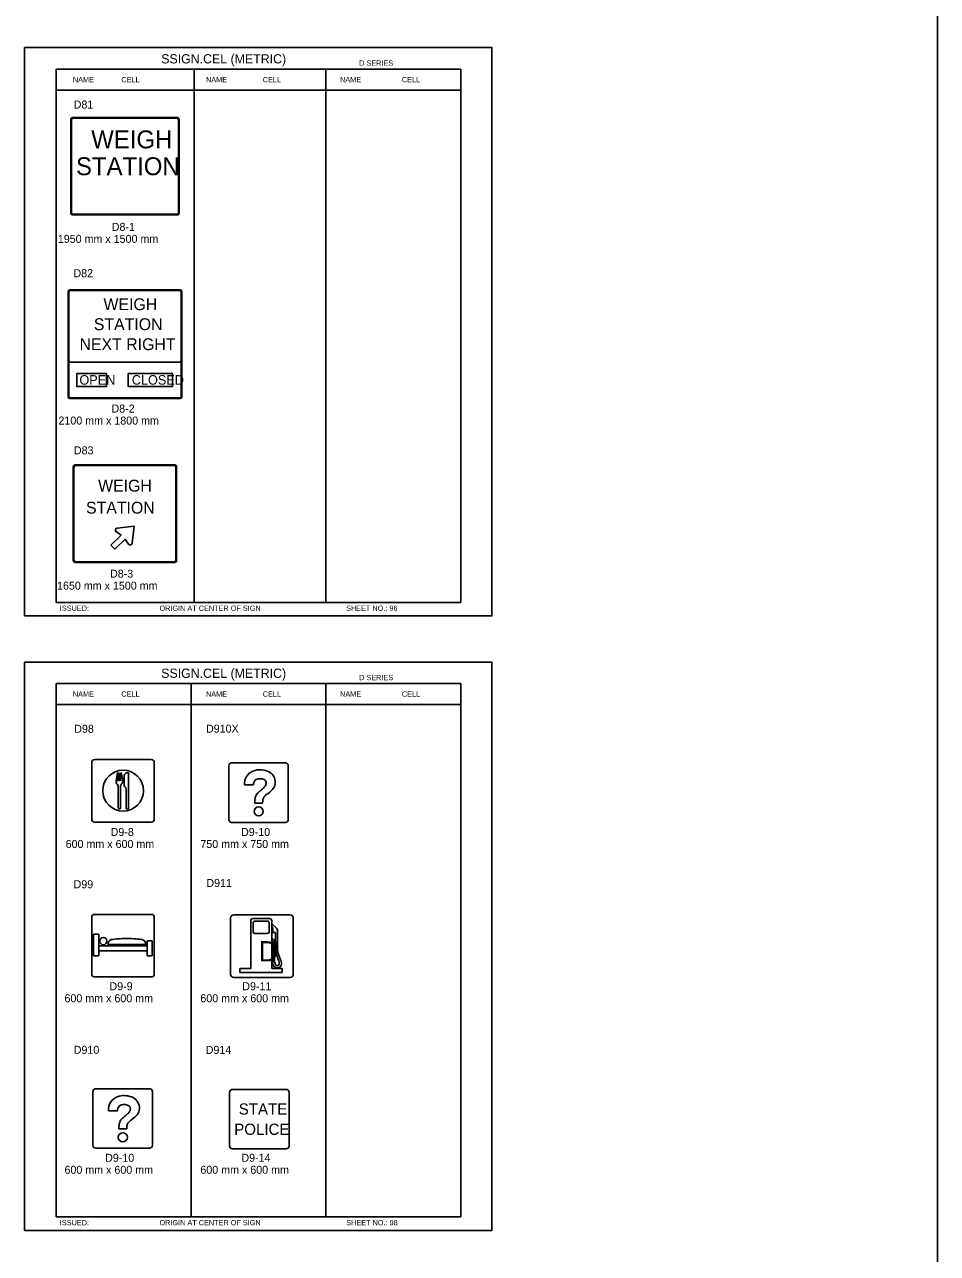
# Model space of a CAD drawing. Extents: x -12 to 6962, y -3756 to 679.
# Drawn here: x 4391.6 to 4734, y -704.7 to -244 of the extents above; entities that cross this region are included whole.
import ezdxf

# ---------------------------------------------------------------- set-up
doc = ezdxf.new("R2010")
doc.units = 0
for name, color, linetype in [('Level 1', 7, 'Continuous'), ('Level 2', 7, 'Continuous'), ('Level 3', 7, 'Continuous'), ('Level 61', 7, 'Continuous')]:
    doc.layers.add(name, color=color, linetype=linetype)

msp = doc.modelspace()

# ---------------------------------------------------------------- linework, layer by layer
at = {"layer": 'Level 1'}
for p, q in [((4555.25, -260.71), (4403.5, -260.71)), ((4403.5, -260.71), (4403.5, -460.71)), ((4455.27, -260.71), (4455.27, -460.71)), ((4504.67, -260.71), (4504.67, -460.71)), ((4555.25, -260.71), (4555.25, -460.71)), ((4555.25, -268.62), (4403.5, -268.62)), ((4408.95, -314.69), (4408.95, -279.58)), ((4409.19, -314.47), (4409.19, -279.79)), ((4409.58, -278.84), (4448.97, -278.84)), ((4409.77, -279.12), (4448.78, -279.12)), ((4449.36, -279.79), (4449.36, -314.47)), ((4449.59, -279.58), (4449.59, -314.69)), ((4429.27, -297.13), (4429.27, -297.13)), ((4429.27, -297.13), (4429.27, -297.13)), ((4448.97, -315.42), (4409.58, -315.42)), ((4448.78, -315.15), (4409.77, -315.15)), ((4407.94, -383.54), (4407.94, -344.19)), ((4408.17, -369.94), (4408.17, -344.39)), ((4408.55, -343.51), (4450, -343.51)), ((4408.73, -343.76), (4449.82, -343.76)), ((4450.38, -344.39), (4450.38, -369.94)), ((4450.61, -344.19), (4450.61, -383.54)), ((4429.27, -363.86), (4429.27, -363.86)), ((4408.17, -383.34), (4408.17, -371.19)), ((4408.73, -370.57), (4449.82, -370.57)), ((4450.38, -371.19), (4450.38, -383.34)), ((4450, -384.22), (4408.55, -384.22)), ((4408.73, -383.97), (4449.82, -383.97)), ((4449.82, -383.97), (4408.73, -383.97)), ((4409.89, -444.93), (4409.89, -409.82)), ((4410.6, -409.09), (4447.95, -409.09)), ((4410.8, -409.36), (4447.74, -409.36)), ((4448.66, -409.82), (4448.66, -444.93)), ((4410.15, -444.72), (4410.15, -410.04)), ((4448.4, -410.04), (4448.4, -444.72)), ((4429.27, -427.38), (4429.27, -427.38)), ((4426.37, -432.78), (4432.72, -432.03)), ((4432.72, -432.03), (4431.97, -438.44)), ((4423.98, -439.26), (4427.82, -435.42)), ((4429.3, -436.93), (4425.48, -440.75)), ((4427.82, -435.42), (4425.99, -434.13)), ((4430.6, -438.8), (4429.3, -436.93)), ((4425.48, -440.75), (4423.98, -439.26)), ((4447.95, -445.66), (4410.6, -445.66)), ((4447.74, -445.39), (4410.8, -445.39)), ((4403.5, -460.71), (4555.25, -460.71)), ((4555.25, -491.06), (4403.5, -491.06)), ((4403.5, -491.06), (4403.5, -691.06)), ((4454.08, -491.06), (4454.08, -691.06)), ((4504.67, -491.06), (4504.67, -691.06)), ((4555.25, -491.06), (4555.25, -691.06)), ((4555.25, -498.98), (4403.5, -498.98)), ((4417.93, -519.57), (4439.15, -519.57)), ((4416.8, -541.92), (4416.8, -520.7)), ((4425.93, -527.44), (4426.46, -524.42)), ((4426.46, -524.42), (4426.66, -527.67)), ((4426.66, -527.67), (4426.92, -524.51)), ((4426.92, -524.51), (4427.15, -526.81)), ((4427.23, -527.59), (4427.44, -524.52)), ((4427.44, -524.52), (4427.74, -527.58)), ((4427.74, -527.58), (4427.88, -524.42)), ((4427.88, -524.42), (4428.42, -527.12)), ((4430.66, -524.61), (4429.97, -524.61)), ((4430.66, -537.58), (4430.66, -524.61)), ((4440.28, -520.7), (4440.28, -541.92)), ((4468.22, -542.06), (4468.22, -521.89)), ((4469.29, -520.82), (4489.45, -520.82)), ((4490.52, -521.89), (4490.52, -542.06)), ((4426.76, -537.58), (4426.76, -529.56)), ((4427.15, -526.81), (4427.23, -527.59)), ((4427.63, -537.58), (4427.63, -529.56)), ((4429.01, -529.25), (4429.01, -525.56)), ((4474.07, -529.08), (4474.12, -528.3)), ((4477.43, -529.07), (4474.07, -529.08)), ((4428.54, -531.31), (4428.54, -531.31)), ((4429.69, -537.58), (4429.69, -530.75)), ((4479.38, -532.01), (4479.38, -532.01)), ((4483.62, -531.78), (4482.81, -532.4)), ((4477.94, -535.92), (4477.97, -535.25)), ((4480.9, -535.92), (4477.94, -535.92)), ((4439.15, -543.05), (4417.93, -543.05)), ((4489.45, -543.13), (4469.29, -543.13)), ((4416.8, -599.97), (4416.8, -578.75)), ((4417.93, -577.62), (4439.15, -577.62)), ((4440.28, -578.75), (4440.28, -599.97)), ((4468.92, -600.14), (4468.92, -578.92)), ((4470.05, -577.79), (4491.27, -577.79)), ((4476.43, -597.93), (4476.43, -580.07)), ((4477.32, -579.2), (4483.46, -579.2)), ((4477.98, -580.22), (4482.83, -580.22)), ((4484.35, -597.93), (4484.35, -580)), ((4492.4, -578.92), (4492.4, -600.14)), ((4417.5, -593.17), (4417.5, -584.99)), ((4417.5, -584.99), (4419.43, -584.99)), ((4419.43, -593.17), (4419.43, -584.99)), ((4477.42, -584.31), (4477.42, -580.58)), ((4477.98, -584.84), (4482.59, -584.84)), ((4483.36, -584.31), (4483.36, -580.58)), ((4484.35, -581.21), (4485.91, -582.57)), ((4484.68, -582.6), (4484.35, -582.33)), ((4484.68, -584.39), (4484.68, -582.6)), ((4485.79, -584.39), (4484.68, -584.39)), ((4485.79, -584.39), (4485.8, -591.2)), ((4486.5, -583.76), (4486.5, -591.12)), ((4419.43, -589.36), (4437.66, -589.36)), ((4422.85, -588.91), (4437.05, -588.91)), ((4428.54, -589.36), (4428.54, -589.36)), ((4437.66, -593.17), (4437.66, -587.49)), ((4437.66, -587.49), (4439.49, -587.49)), ((4439.49, -593.17), (4439.49, -587.49)), ((4480.66, -589.53), (4480.66, -589.53)), ((4484.35, -586.98), (4484.87, -586.98)), ((4484.35, -587.63), (4484.54, -587.63)), ((4484.69, -587.81), (4484.69, -595.87)), ((4485.34, -587.57), (4485.34, -595.02)), ((4417.5, -593.17), (4419.43, -593.17)), ((4419.43, -591.32), (4437.66, -591.32)), ((4437.66, -593.17), (4439.49, -593.17)), ((4486.23, -592.87), (4486.77, -594.55)), ((4486.88, -592.6), (4487.5, -594.28)), ((4472.38, -597.93), (4476.43, -597.93)), ((4472.38, -599.42), (4472.38, -597.93)), ((4484.35, -597.93), (4488.18, -597.93)), ((4488.18, -599.42), (4488.18, -597.93)), ((4439.15, -601.1), (4417.93, -601.1)), ((4491.27, -601.27), (4470.05, -601.27)), ((4472.38, -599.42), (4488.18, -599.42)), ((4417.25, -664.21), (4417.25, -644.05)), ((4418.32, -642.98), (4438.48, -642.98)), ((4439.55, -644.05), (4439.55, -664.21)), ((4468.52, -664.47), (4468.52, -644.31)), ((4469.59, -643.24), (4489.75, -643.24)), ((4490.82, -644.31), (4490.82, -664.47)), ((4423.1, -651.23), (4423.15, -650.45)), ((4426.46, -651.22), (4423.1, -651.23)), ((4428.41, -654.16), (4428.41, -654.16)), ((4432.65, -653.93), (4431.84, -654.56)), ((4426.97, -658.08), (4427, -657.4)), ((4429.93, -658.07), (4426.97, -658.08)), ((4479.67, -654.39), (4479.67, -654.39)), ((4479.67, -654.39), (4479.67, -654.39)), ((4438.48, -665.28), (4418.32, -665.28)), ((4489.75, -665.54), (4469.59, -665.54)), ((4403.5, -691.06), (4555.25, -691.06))]:
    msp.add_line(p, q, dxfattribs=at)
for points in [[(4411.27, -374.81), (4422.35, -374.81), (4422.35, -379.73), (4411.27, -379.73)], [(4430.49, -374.81), (4447.1, -374.81), (4447.1, -379.73), (4430.49, -379.73)]]:
    msp.add_lwpolyline(points, close=True, dxfattribs=at)
for points in [[(4481.09, -534.35), (4481.03, -534.61), (4480.96, -534.94), (4480.95, -535.21), (4480.9, -535.92)], [(4430.12, -656.5), (4430.06, -656.76), (4429.99, -657.09), (4429.98, -657.36), (4429.93, -658.07)]]:
    msp.add_lwpolyline(points, dxfattribs=at)
for centre, radius in [((4428.59, -531.25), 7.67), ((4479.45, -539.03), 1.7), ((4421.15, -587.64), 1.36), ((4428.48, -661.18), 1.7)]:
    msp.add_circle(centre, radius, dxfattribs=at)
for centre, radius, start, end in [((4426.45, -433.54), 0.749, 94.8591, 235.5247), ((4431.22, -438.36), 0.749, 213.2476, 357.1543), ((4417.93, -520.7), 1.13, 90, 180), ((4439.15, -520.7), 1.13, 0, 90), ((4429.97, -525.56), 0.958, 90, 180), ((4469.29, -521.89), 1.07, 90, 180), ((4479.21, -528.6), 5.1, 102.6948, 176.6506), ((4479.93, -531.04), 7.64, 64.0263, 103.9823), ((4481.31, -528.05), 4.35, 356.7229, 63.0647), ((4489.45, -521.89), 1.07, 0, 90), ((4427.56, -527.68), 1.64, 171.5401, 223.94), ((4425.65, -529.68), 1.12, 5.8318, 49.6318), ((4428.58, -529.57), 0.952, 134.9301, 179.654), ((4426.59, -527.56), 1.88, 314.7019, 13.537), ((4430.56, -528.94), 1.58, 191.1263, 224.137), ((4480.02, -529.06), 2.57, 137.7059, 180.4032), ((4479.59, -529.05), 2.26, 90.0062, 130.4029), ((4479.98, -531.19), 4.42, 83.8156, 95.0511), ((4480.16, -529.74), 2.96, 56.432, 84.3463), ((4477.16, -526.34), 5.67, 305.5765, 325.4251), ((4481.09, -528.24), 1.19, 358.9994, 53.7814), ((4479.9, -528.16), 2.38, 323.9563, 357.559), ((4482, -528.28), 3.65, 322.9083, 359.7505), ((4428.86, -530.65), 0.837, 353.1408, 47.1102), ((4483.97, -535.38), 6, 155.8347, 178.787), ((4482.48, -535.3), 4.64, 127.8042, 149.2162), ((4469.91, -518.91), 16.01, 307.377, 311.1982), ((4483.58, -535.1), 2.6, 133.0728, 163.2499), ((4486.84, -538.56), 7.36, 123.2048, 133.2298), ((4478.17, -525.04), 8.66, 308.9604, 321.1047), ((4427.2, -537.67), 0.442, 168.6255, 11.3745), ((4430.18, -537.65), 0.493, 171.5053, 8.4947), ((4417.93, -541.92), 1.13, 180, 270), ((4439.15, -541.92), 1.13, 270, 0), ((4469.29, -542.06), 1.07, 180, 270), ((4489.45, -542.06), 1.07, 270, 0), ((4417.93, -578.75), 1.13, 90, 180), ((4439.15, -578.75), 1.13, 0, 90), ((4470.05, -578.92), 1.13, 90, 180), ((4477.21, -579.98), 0.784, 81.6254, 186.5874), ((4477.89, -580.68), 0.471, 78.286, 168.2569), ((4482.86, -580.73), 0.518, 17.0861, 93.3769), ((4483.44, -580.12), 0.919, 7.9024, 88.9277), ((4491.27, -578.92), 1.13, 0, 90), ((4478.01, -584.24), 0.594, 186.241, 266.6554), ((4482.65, -584.1), 0.741, 265.7148, 343.5391), ((4484.64, -583.94), 1.87, 5.5404, 47.2088), ((4424.82, -588.91), 1.97, 112.8419, 179.9082), ((4430.11, -629.19), 42.53, 90.8408, 98.1781), ((4430.21, -621.9), 35.24, 81.2295, 91.1783), ((4435.38, -588.74), 1.68, 354.1655, 82.9293), ((4484.54, -587.78), 0.146, 349.1965, 91.8396), ((4484.74, -587.57), 0.6, 359.4256, 77.8581), ((4492.09, -590.47), 6.33, 186.6108, 202.2765), ((4492.09, -590.47), 5.63, 186.6108, 202.2765), ((4482.92, -596.45), 5.07, 2.3973, 25.3499), ((4486.49, -595.9), 1.8, 179.2148, 266.6422), ((4488.23, -594.96), 2.89, 181.1053, 209.4807), ((4486.4, -596.14), 0.721, 199.9687, 343.0966), ((4486.41, -596.11), 1.59, 269.2139, 355.3444), ((4484.11, -595.94), 3, 352.2446, 27.6633), ((4417.93, -599.97), 1.13, 180, 270), ((4439.15, -599.97), 1.13, 270, 0), ((4470.05, -600.14), 1.13, 180, 270), ((4491.27, -600.14), 1.13, 270, 0), ((4418.32, -644.05), 1.07, 90, 180), ((4438.48, -644.05), 1.07, 0, 90), ((4469.59, -644.31), 1.07, 90, 180), ((4489.75, -644.31), 1.07, 0, 90), ((4428.24, -650.75), 5.1, 102.6948, 176.6506), ((4429.05, -651.21), 2.57, 137.7059, 180.4032), ((4428.96, -653.19), 7.64, 64.0263, 103.9823), ((4428.62, -651.2), 2.26, 90.0062, 130.4029), ((4429.01, -653.34), 4.42, 83.8156, 95.0511), ((4429.19, -651.9), 2.96, 56.432, 84.3463), ((4430.12, -650.39), 1.19, 358.9994, 53.7814), ((4430.34, -650.2), 4.35, 356.7229, 63.0647), ((4431.51, -657.45), 4.64, 127.8042, 149.2162), ((4418.95, -641.06), 16.01, 307.377, 311.1982), ((4426.19, -648.49), 5.67, 305.5765, 325.4251), ((4428.94, -650.31), 2.38, 323.9563, 357.559), ((4427.21, -647.2), 8.66, 308.9604, 321.1047), ((4431.03, -650.43), 3.65, 322.9083, 359.7505), ((4433, -657.53), 6, 155.8347, 178.787), ((4432.61, -657.25), 2.6, 133.0728, 163.2499), ((4435.88, -660.72), 7.36, 123.2048, 133.2298), ((4418.32, -664.21), 1.07, 180, 270), ((4438.48, -664.21), 1.07, 270, 0), ((4469.59, -664.47), 1.07, 180, 270), ((4489.75, -664.47), 1.07, 270, 0)]:
    msp.add_arc(centre, radius, start, end, dxfattribs=at)
for centre, major_axis, ratio, start_param, end_param in [((4409.58, -279.58), (0, -0.731), 0.854722, 3.141593, 4.712389), ((4409.77, -279.79), (0, -0.677), 0.854722, 3.141593, 4.712389), ((4448.78, -279.79), (0, 0.677), 0.854722, 4.712389, 6.283185), ((4448.97, -279.58), (0, 0.731), 0.854722, 4.712389, 6.283185), ((4409.58, -314.69), (0, -0.731), 0.854722, 4.712389, 6.283185), ((4409.77, -314.47), (0, -0.677), 0.854722, 4.712389, 6.283185), ((4448.78, -314.47), (0, 0.677), 0.854722, 3.141593, 4.712389), ((4448.97, -314.69), (0, 0.731), 0.854722, 3.141593, 4.712389), ((4408.55, -344.19), (0, -0.678), 0.898473, 3.141593, 4.712389), ((4408.73, -344.39), (0, -0.628), 0.898473, 3.141593, 4.712389), ((4449.82, -344.39), (0, 0.628), 0.898473, 4.712389, 6.283185), ((4450, -344.19), (0, 0.678), 0.898473, 4.712389, 6.283185), ((4408.73, -369.94), (0, -0.628), 0.898473, 4.712389, 6.283185), ((4408.73, -371.19), (0, 0.628), 0.898473, 0, 1.570796), ((4449.82, -369.94), (0, -0.628), 0.898473, 0, 1.570796), ((4449.82, -371.19), (0, 0.628), 0.898473, 4.712389, 6.283185), ((4408.55, -383.54), (0, -0.678), 0.898473, 4.712389, 6.283185), ((4408.73, -383.34), (0, -0.628), 0.898473, 4.712389, 6.283185), ((4449.82, -383.34), (0, 0.628), 0.898473, 3.141593, 4.712389), ((4450, -383.54), (0, 0.678), 0.898473, 3.141593, 4.712389), ((4410.6, -409.82), (0, -0.731), 0.963611, 3.141593, 4.712389), ((4410.8, -410.04), (0, -0.677), 0.963611, 3.141593, 4.712389), ((4447.74, -410.04), (0, 0.677), 0.963611, 4.712389, 6.283185), ((4447.95, -409.82), (0, 0.731), 0.963611, 4.712389, 6.283185), ((4410.6, -444.93), (0, -0.731), 0.963611, 4.712389, 6.283185), ((4410.8, -444.72), (0, -0.677), 0.963611, 4.712389, 6.283185), ((4447.74, -444.72), (0, 0.677), 0.963611, 3.141593, 4.712389), ((4447.95, -444.93), (0, 0.731), 0.963611, 3.141593, 4.712389)]:
    msp.add_ellipse(centre, major_axis=major_axis, ratio=ratio, start_param=start_param, end_param=end_param, dxfattribs=at)
at = {"layer": 'Level 3'}
msp.add_line((4734.01, 661.66), (4734.01, -1225.34), dxfattribs=at)
at = {"layer": 'Level 61'}
for points in [[(4391.62, -465.75), (4566.88, -465.75), (4566.88, -252.66), (4391.62, -252.66)], [(4391.62, -696.11), (4566.88, -696.11), (4566.88, -483.01), (4391.62, -483.01)]]:
    msp.add_lwpolyline(points, close=True, dxfattribs=at)

# ---------------------------------------------------------------- texts
at = {"layer": 'Level 1'}
for s, height, p in [('WEIGH', 6.71, (4416.62, -290.42)), ('STATION', 6.71, (4410.91, -300.49)), ('WEIGH', 4.445, (4421.23, -351.1)), ('STATION', 4.445, (4417.6, -358.59)), ('NEXT RIGHT', 4.445, (4412.24, -366.09)), ('OPEN', 3.556, (4412.18, -379.02)), ('CLOSED', 3.556, (4431.84, -379.02)), ('WEIGH', 4.445, (4419.21, -419.12)), ('STATION', 4.445, (4414.68, -427.38)), ('D', 7.62, (4479.45, -595.28)), ('STATE', 4.223, (4471.95, -652.7)), ('POLICE', 4.223, (4470.27, -660.3))]:
    msp.add_text(s, height=height, dxfattribs=at).set_placement(p)
at = {"layer": 'Level 2'}
for s, p in [('D81', (4410.04, -275.5)), ('D82', (4409.95, -338.75)), ('D83', (4410.12, -405.14)), ('D98', (4410.25, -509.55)), ('D910X', (4459.67, -509.49)), ('D99', (4410.01, -567.83)), ('D911', (4459.81, -567.35)), ('D910', (4410.06, -629.9)), ('D914', (4459.56, -629.93))]:
    msp.add_text(s, height=3, dxfattribs=at).set_placement(p)
at = {"layer": 'Level 3'}
for s, height, p in [('SSIGN.CEL (METRIC)', 3.4642, (4442.88, -258.6)), ('D SERIES', 1.979, (4517.13, -259.47)), ('NAME', 1.98, (4409.74, -265.66)), ('CELL', 1.98, (4427.93, -265.66)), ('NAME', 1.98, (4459.68, -265.66)), ('CELL', 1.98, (4480.95, -265.66)), ('NAME', 1.98, (4509.97, -265.66)), ('CELL', 1.98, (4533.15, -265.66)), ('D8-1', 3, (4424.31, -321.36)), ('1950 mm x 1500 mm', 3, (4404.09, -325.86)), ('D8-2', 3, (4424.21, -389.49)), ('2100 mm x 1800 mm', 3, (4404.33, -393.99)), ('D8-3', 3, (4423.67, -451.38)), ('1650 mm x 1500 mm', 3, (4403.8, -455.88)), ('ISSUED:', 1.98, (4404.84, -463.83)), ('ORIGIN AT CENTER OF SIGN', 1.9795, (4442.22, -463.83)), ('SHEET NO.: 96', 1.9795, (4512.21, -463.83)), ('SSIGN.CEL (METRIC)', 3.4642, (4442.88, -488.95)), ('D SERIES', 1.979, (4517.13, -489.82)), ('NAME', 1.98, (4409.74, -496.02)), ('CELL', 1.98, (4427.93, -496.02)), ('NAME', 1.98, (4459.68, -496.02)), ('CELL', 1.98, (4480.95, -496.02)), ('NAME', 1.98, (4509.97, -496.02)), ('CELL', 1.98, (4533.15, -496.02)), ('D9-8', 3, (4423.9, -548.23)), ('D9-10', 3, (4472.81, -548.23)), ('600 mm x 600 mm', 3, (4407.02, -552.73)), ('750 mm x 750 mm', 3, (4457.56, -552.73)), ('D9-9', 3, (4423.46, -606.07)), ('D9-11', 3, (4473.28, -606.07)), ('600 mm x 600 mm', 3, (4406.59, -610.57)), ('600 mm x 600 mm', 3, (4457.56, -610.57)), ('D9-10', 3, (4421.84, -670.38)), ('D9-14', 3, (4472.94, -670.38)), ('600 mm x 600 mm', 3, (4406.59, -674.88)), ('600 mm x 600 mm', 3, (4457.56, -674.88)), ('ISSUED:', 1.98, (4404.84, -694.18)), ('ORIGIN AT CENTER OF SIGN', 1.9795, (4442.22, -694.18)), ('SHEET NO.: 98', 1.9795, (4512.27, -694.18))]:
    msp.add_text(s, height=height, dxfattribs=at).set_placement(p)

doc.saveas('drawing.dxf')
